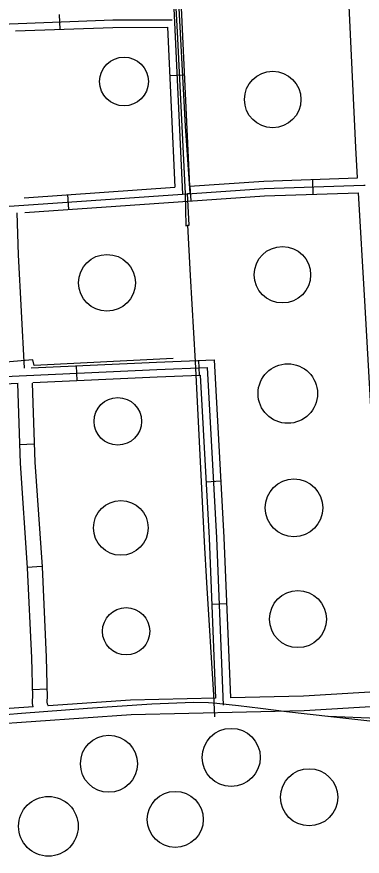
# Model space of a CAD drawing. Extents: x 3313447 to 3351316, y 703786 to 729172.
# Drawn here: x 3331141 to 3331846, y 718819 to 720530 of the extents above; entities that cross this region are included whole.
import ezdxf

# ---------------------------------------------------------------- set-up
doc = ezdxf.new("R2010")
doc.units = 0
for name, color, linetype in [('V-DOMW-TANK', 7, 'Continuous'), ('V-RAIL-TRAK', 7, 'Continuous'), ('V-ROAD-CNTR', 7, 'Continuous'), ('V-UTIL-LINE', 7, 'Continuous')]:
    doc.layers.add(name, color=color, linetype=linetype)

msp = doc.modelspace()

# ---------------------------------------------------------------- linework, layer by layer
at = {"layer": 'V-DOMW-TANK'}
for centre, radius in [((3331360.1, 720398), 49.7), ((3331663.3, 720361.2), 57.6), ((3331683.1, 720004.1), 57.6), ((3331325.3, 719987.6), 57.9), ((3331694.1, 719761.9), 60.7), ((3331347.4, 719705.2), 48.5), ((3331706.7, 719528.9), 58.8), ((3331353.6, 719488), 55.8), ((3331714.8, 719302), 58.1), ((3331364.4, 719277.2), 48.2), ((3331578.7, 719020.1), 59.3), ((3331329.3, 719007.2), 58.1), ((3331737.6, 718938.8), 58.3), ((3331205.9, 718879.7), 60.9), ((3331464.6, 718893.8), 57.1)]:
    msp.add_circle(centre, radius, dxfattribs=at)
at = {"layer": 'V-RAIL-TRAK'}
msp.add_lwpolyline([(3331873.6, 719092.8), (3331782, 719102.8), (3331691.8, 719113.1), (3331638.6, 719119.7), (3331593.6, 719125.4), (3331549.7, 719129.7), (3331532.5, 719131.3), (3331502, 719132.2), (3331416.7, 719129), (3331285.7, 719120), (3331196.1, 719113.1), (3331150.8, 719109.7), (3331118.9, 719106.7)], dxfattribs=at)
at = {"layer": 'V-ROAD-CNTR'}
for p, q in [((3331227.7, 720534.3), (3331228.9, 720504.3)), ((3331483.2, 720411.1), (3331453.2, 720409.7)), ((3331744.3, 720198.3), (3331745.3, 720168.3)), ((3331494.2, 720184.5), (3331496.3, 720154.6)), ((3331244.8, 720167.4), (3331246.8, 720137.4)), ((3331512.2, 719829.2), (3331513.2, 719799.2)), ((3331262.2, 719818.4), (3331263.7, 719788.5)), ((3331176.8, 719658.4), (3331146.9, 719657.5)), ((3331557.6, 719583.1), (3331527.6, 719581.4)), ((3331192.8, 719409.5), (3331162.9, 719407.4)), ((3331569.3, 719333.1), (3331539.3, 719331.9)), ((3331203.1, 719159.1), (3331173.1, 719158.2))]:
    msp.add_line(p, q, dxfattribs=at)
for points in [[(3331434.6, 721209.6), (3331453.7, 720723), (3331479.4, 720168.5)], [(3331836.6, 720201.4), (3331833, 720263.8), (3331805.1, 720855.4)], [(3331464.4, 720832.7), (3331468.7, 720723.6), (3331493.7, 720184.5)], [(3331897.1, 719125.3), (3331727.2, 719115.1), (3331374.9, 719107.1), (3331082.4, 719086.8), (3331023.6, 719071.7), (3330981.5, 719055.9), (3330928.8, 719035.8), (3330862.3, 719022), (3330796.9, 719020), (3330724.7, 719023.3), (3330641.5, 719045), (3330590.8, 719071.9), (3330547.7, 719103.5), (3330520.7, 719136.6), (3330503.4, 719164.7), (3330485.3, 719198.9), (3330481.9, 719238.9), (3330475.9, 719337), (3330463.5, 719521.1), (3330452.7, 719683.8), (3330444.1, 719869.9), (3330417.1, 720408.2), (3330402.2, 720783)], [(3330428.9, 720488.1), (3330880, 720506.3), (3331337.1, 720523.4), (3331458.6, 720523.9)], [(3331138.7, 720501), (3331337.4, 720508.4), (3331448.6, 720508.8)], [(3331448.6, 720508.8), (3331463.7, 720182.4)], [(3331493.7, 720184.5), (3331645.2, 720194.9), (3331836.6, 720201.4)], [(3330447.4, 720102.2), (3330721.9, 720115.9), (3331244.2, 720152.3), (3331646, 720180), (3331849.1, 720186.8), (3331851.9, 720187)], [(3331156.5, 720161.2), (3331243.1, 720167.2), (3331463.7, 720182.4)], [(3331157.9, 720131.2), (3331245.2, 720137.3), (3331646.7, 720165), (3331838.4, 720171.4)], [(3331776.4, 719104.4), (3331877.5, 719100.1), (3331946.1, 719110.9), (3332023.1, 719129.3), (3332099, 719165.7), (3332143.4, 719202.8), (3332181.8, 719248.6), (3332212.2, 719298.8), (3332232.4, 719364.2), (3332240, 719426.3), (3332246.6, 719499), (3332238.5, 719596), (3332236.3, 719728), (3332228, 719808.1), (3332226, 719893.1), (3332217.5, 719960.5), (3332211.6, 720006.8), (3332199.3, 720053.7), (3332176.9, 720102.3), (3332136.3, 720178.9)], [(3331895.5, 719155.2), (3331878.8, 719471), (3331851.2, 719950.9), (3331838.4, 720171.4)], [(3331141.8, 720130.6), (3331144.4, 720044.7), (3331156.6, 719813.6)], [(3331170.9, 719814.1), (3331426.5, 719826.2), (3331544, 719830.3), (3331563.9, 719468.7), (3331577, 719141.7)], [(3330464, 719763.8), (3330733.2, 719782), (3331056.9, 719793.7), (3331427.1, 719811.2), (3331529.8, 719814.8), (3331548.9, 719468), (3331562.6, 719126.3)], [(3331173.8, 719784.2), (3331427.7, 719796.2), (3331515.6, 719799.3), (3331533.9, 719467.3), (3331547, 719141)], [(3330799.1, 719769.4), (3331057.6, 719778.7), (3331143.9, 719782.8)], [(3331143.1, 719782.4), (3331148, 719620.2), (3331162.9, 719406.9), (3331171.2, 719223.2), (3331173.5, 719143.1), (3331173.2, 719141.6), (3331172.8, 719137.9), (3331172.8, 719134.1), (3331173, 719130.3), (3331173.5, 719126.6), (3331174.2, 719123.2)], [(3331173, 719783.3), (3331177.9, 719621.7), (3331192.9, 719408.6), (3331201.2, 719224.3), (3331203.6, 719140.9), (3331202.9, 719137.4), (3331202.8, 719136), (3331202.8, 719134.6), (3331202.9, 719133.2), (3331203, 719131.9), (3331203.3, 719130.5), (3331203.7, 719129.2), (3331204.2, 719127.9), (3331204.8, 719126.6), (3331205.5, 719125.4), (3331205.6, 719125.4)], [(3331895.5, 719155.2), (3331726, 719145), (3331577, 719141.7)], [(3331547, 719141), (3331373.5, 719137.1), (3331205.4, 719125.4)], [(3331174.5, 719123.3), (3331077.6, 719116.5), (3331014.6, 719100.3), (3330970.9, 719084), (3330920.4, 719064.7), (3330858.8, 719051.9), (3330841.6, 719051.4)]]:
    msp.add_lwpolyline(points, dxfattribs=at)
at = {"layer": 'V-UTIL-LINE'}
msp.add_line((3331486, 720103.7), (3331490.2, 720105.1), dxfattribs=at)
for points in [[(3331453, 720778.3), (3331468.2, 720499.6), (3331485, 720169.1), (3331486, 720103.7)], [(3331545.5, 719102.8), (3331543.2, 719146.9), (3331543.2, 719146.9), (3331529, 719376.8), (3331524.4, 719459.4), (3331506, 719827), (3331495.5, 720002.5), (3331490.2, 720105.1), (3331492.9, 720105.1), (3331489.8, 720169.8), (3331494.7, 720170.6), (3331485.7, 720306.8), (3331469.8, 720598.7)], [(3331460.6, 719833), (3331176.9, 719819.2), (3331174.1, 719830.9), (3331119.1, 719825.8)]]:
    msp.add_lwpolyline(points, dxfattribs=at)

doc.saveas('drawing.dxf')
